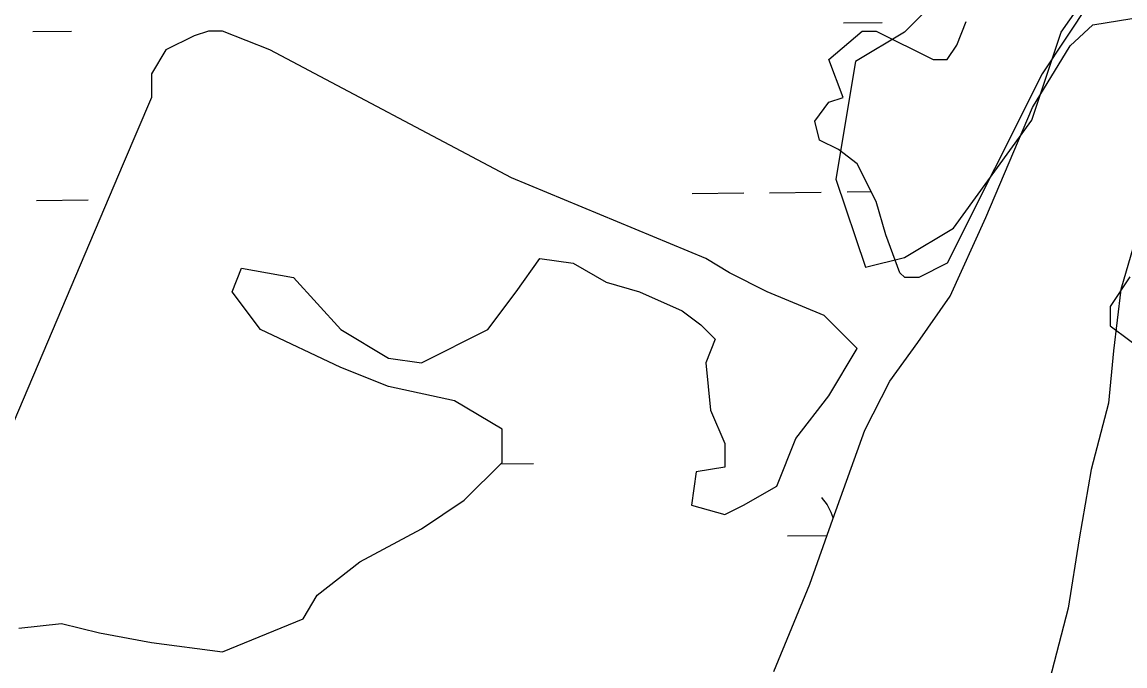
# Model space of a CAD drawing. Extents: x 3734862 to 3772949, y 391520 to 417239.
# Drawn here: x 3748991 to 3749673, y 410026 to 410425 of the extents above; entities that cross this region are included whole.
import ezdxf

# ---------------------------------------------------------------- set-up
doc = ezdxf.new("R2010")
doc.units = 0
doc.layers.add('V-TOPO-SHOR', color=7, linetype='Continuous')
doc.layers.add('V-WETL-SWMP', color=7, linetype='Continuous')

msp = doc.modelspace()

# ---------------------------------------------------------------- linework, layer by layer
at = {"layer": 'V-TOPO-SHOR'}
for points in [[(3749731.03, 410842.88), (3749670.41, 410758), (3749664.34, 410715.56), (3749634.03, 410685.25), (3749609.78, 410618.56), (3749603.72, 410576.12), (3749573.4, 410491.24), (3749555.21, 410436.68), (3749537.03, 410418.49), (3749506.71, 410400.3), (3749494.59, 410327.55), (3749512.78, 410272.98), (3749537.03, 410279.05), (3749567.34, 410297.23), (3749615.84, 410363.92), (3749634.03, 410418.49), (3749676.47, 410479.12)], [(3749676.47, 410266.92), (3749664.34, 410248.73), (3749664.34, 410236.61), (3749688.59, 410218.42)]]:
    msp.add_lwpolyline(points, dxfattribs=at)
at = {"layer": 'V-WETL-SWMP'}
for p, q in [((3749499.24, 410424.24), (3749523.24, 410424.5)), ((3748997.36, 410418.94), (3749021.36, 410419.19)), ((3749405.51, 410318.61), (3749437.51, 410318.94)), ((3749453.5, 410319.11), (3749485.5, 410319.45)), ((3749501.5, 410319.62), (3749516.42, 410319.78)), ((3748999.62, 410314.32), (3749031.62, 410314.66)), ((3749286.89, 410151.17), (3749307.27, 410151.39)), ((3749464.59, 410106.61), (3749489.05, 410106.87))]:
    msp.add_line(p, q, dxfattribs=at)
for points in [[(3749651.49, 410436.78), (3749622.17, 410392.77), (3749563.52, 410275.39), (3749545.92, 410266.59), (3749537.13, 410266.59), (3749534.2, 410269.53), (3749525.4, 410293), (3749519.53, 410313.54), (3749507.8, 410337.01), (3749496.07, 410345.82), (3749484.34, 410351.69), (3749481.41, 410363.42), (3749490.21, 410375.16), (3749499.01, 410378.1), (3749490.21, 410401.57), (3749510.74, 410419.17), (3749519.53, 410419.17), (3749554.72, 410401.57), (3749563.52, 410401.57), (3749569.38, 410410.37), (3749575.25, 410425.04)], [(3749456.17, 410022.7), (3749478.38, 410076.84), (3749492.62, 410116.9), (3749512.55, 410171.98), (3749528.04, 410202.42), (3749545.28, 410226.44), (3749565.32, 410254.99), (3749587.45, 410303.65), (3749616.25, 410371.88), (3749639.61, 410409.99), (3749653.51, 410423.07), (3749677.8, 410426.87), (3749698.3, 410420.66), (3749704.06, 410406.86), (3749700.43, 410373.98), (3749687.31, 410315.15), (3749671.03, 410259.1), (3749666.42, 410221.2), (3749663.25, 410188.77), (3749652.65, 410147.74), (3749645.23, 410104.84), (3749638.27, 410061.94), (3749625.26, 410011.8)], [(3748988.77, 410049.45), (3749015.16, 410052.39), (3749038.62, 410046.52), (3749070.88, 410040.65), (3749114.86, 410034.78), (3749164.71, 410055.32), (3749173.51, 410069.99), (3749199.9, 410090.53), (3749238.02, 410111.07), (3749264.41, 410128.68), (3749287.87, 410152.15), (3749287.87, 410172.69), (3749258.55, 410190.3), (3749217.5, 410199.1), (3749188.17, 410210.84), (3749138.32, 410234.31), (3749120.73, 410257.79), (3749126.59, 410272.46), (3749158.85, 410266.59), (3749188.17, 410234.31), (3749217.5, 410216.71), (3749238.02, 410213.77), (3749279.08, 410234.31), (3749296.67, 410257.79), (3749311.33, 410278.33), (3749331.86, 410275.39), (3749352.39, 410263.66), (3749372.91, 410257.79), (3749399.3, 410246.05), (3749411.03, 410237.25), (3749419.83, 410228.45), (3749413.97, 410213.77), (3749416.9, 410184.43), (3749425.7, 410163.89), (3749425.7, 410149.22), (3749408.1, 410146.28), (3749405.17, 410125.74), (3749425.7, 410119.88), (3749437.43, 410125.74), (3749457.95, 410137.48), (3749469.68, 410166.82), (3749490.21, 410193.23), (3749507.8, 410222.58), (3749487.28, 410243.12), (3749452.09, 410257.79), (3749428.63, 410269.53), (3749413.97, 410278.33), (3749293.74, 410328.21), (3749144.19, 410407.44), (3749114.86, 410419.17), (3749106.06, 410419.17), (3749097.27, 410416.24), (3749079.67, 410407.44), (3749070.88, 410392.77), (3749070.88, 410378.09), (3749053.28, 410337.01), (3748979.97, 410163.89)]]:
    msp.add_lwpolyline(points, dxfattribs=at)
msp.add_arc((3749459.35, 410107.03), 35.25, 17.69048, 41.37702, dxfattribs=at)

doc.saveas('drawing.dxf')
